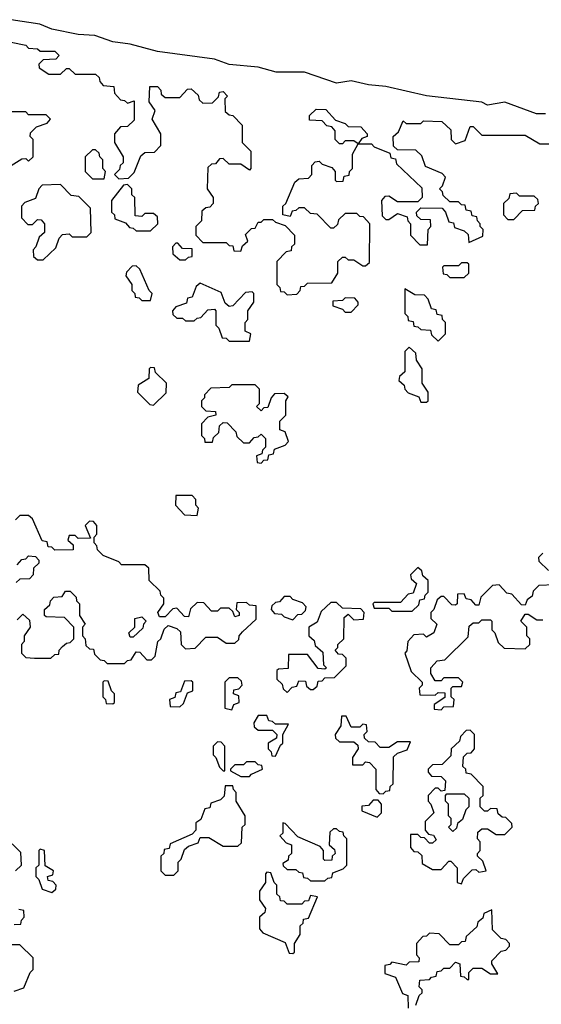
# Model space of a CAD drawing. Extents: x 2776963 to 2884430, y 684484 to 829250.
# Tile 267 of 287: x 2860674 to 2862470, y 824635 to 828028. Entities that reach past the tile are written whole.
import ezdxf

# ---------------------------------------------------------------- set-up
doc = ezdxf.new("R2010")
doc.units = 0

msp = doc.modelspace()

# ---------------------------------------------------------------- linework, layer by layer
at = {"layer": '0CON20XD'}
for points in [[(2862485, 827703.8), (2862453.9, 827703.9), (2862345, 827744), (2862285, 827733.3), (2862265, 827743.3), (2862075, 827765.8), (2861935, 827798.1), (2861875, 827803.8), (2861815, 827817.5), (2861765, 827808.8), (2861655, 827847.5), (2861557.1, 827847.1), (2861495, 827864.3), (2861395, 827874), (2861345, 827892.5), (2861148.3, 827918.3), (2861055, 827943.1), (2860995, 827951.4), (2860933.3, 827973.3), (2860875, 827977.1), (2860785, 827995.8), (2860743, 828013), (2860645, 828028)], [(2860645, 827950), (2860695, 827940), (2860705, 827930), (2860735, 827927.5), (2860745, 827920), (2860795, 827920), (2860810, 827905), (2860798.3, 827891.7), (2860755, 827890), (2860740, 827875), (2860741.7, 827861.7), (2860775, 827840), (2860815, 827840), (2860835, 827860), (2860845, 827860), (2860865, 827840), (2860935, 827840), (2860948.3, 827828.3), (2860950, 827815), (2860961.7, 827801.7), (2860998.3, 827798.3), (2861000, 827775), (2861021.7, 827751.7), (2861035, 827750), (2861045, 827740), (2861068.3, 827748.3), (2861068.3, 827681.7), (2861045, 827660), (2861021.7, 827658.3), (2861000, 827635), (2861000, 827605), (2861030, 827555), (2861030, 827535), (2861020, 827525), (2861018.3, 827511.7), (2861000, 827495), (2861015, 827480), (2861048.3, 827481.7), (2861068.3, 827501.7), (2861091.7, 827558.3), (2861105, 827570), (2861138.3, 827571.7), (2861160, 827595), (2861160, 827635), (2861130, 827685), (2861140, 827715), (2861120, 827745), (2861121.7, 827798.3), (2861148.3, 827798.3), (2861160, 827785), (2861161.7, 827771.7), (2861175, 827760), (2861225, 827760), (2861251.7, 827788.3), (2861265, 827790), (2861288.3, 827768.3), (2861291.7, 827751.7), (2861305, 827740), (2861338.3, 827741.7), (2861358.3, 827761.7), (2861361.7, 827778.3), (2861375, 827780), (2861390, 827765), (2861380, 827755), (2861381.7, 827711.7), (2861395, 827700), (2861408.3, 827698.3), (2861440, 827665), (2861440, 827605), (2861470, 827575), (2861470, 827515), (2861465, 827510), (2861435, 827530), (2861395, 827530), (2861375, 827550), (2861361.7, 827548.3), (2861348.3, 827531.7), (2861335, 827530), (2861321.7, 827518.3), (2861320, 827445), (2861340, 827415), (2861340, 827395), (2861328.3, 827381.7), (2861315, 827380), (2861301.7, 827368.3), (2861300, 827335), (2861280, 827315), (2861280, 827285), (2861305, 827260), (2861385, 827260), (2861395, 827250), (2861408.3, 827248.3), (2861411.7, 827231.7), (2861435, 827230), (2861441.7, 827248.3), (2861460, 827265), (2861451.7, 827288.3), (2861471.7, 827308.3), (2861485, 827310), (2861495, 827330), (2861505, 827330), (2861515, 827340), (2861545, 827340), (2861555, 827330), (2861588.3, 827318.3), (2861620, 827285), (2861620, 827255), (2861610, 827245), (2861608.3, 827231.7), (2861591.7, 827228.3), (2861560, 827195), (2861560, 827115), (2861570, 827105), (2861571.7, 827091.7), (2861585, 827090), (2861595, 827080), (2861628.3, 827081.7), (2861640, 827095), (2861641.7, 827108.3), (2861655, 827110), (2861665, 827120), (2861748.3, 827121.7), (2861770, 827155), (2861770, 827195), (2861785, 827210), (2861795, 827210), (2861805, 827200), (2861825, 827200), (2861855, 827180), (2861865, 827180), (2861878.3, 827191.7), (2861880, 827325), (2861858.3, 827348.3), (2861845, 827350), (2861835, 827360), (2861795, 827360), (2861771.7, 827338.3), (2861768.3, 827321.7), (2861755, 827310), (2861745, 827310), (2861698.3, 827358.3), (2861675, 827360), (2861655, 827380), (2861635, 827380), (2861625, 827370), (2861611.7, 827368.3), (2861605, 827350), (2861580, 827355), (2861580, 827385), (2861590, 827395), (2861621.7, 827468.3), (2861635, 827480), (2861668.3, 827481.7), (2861680, 827495), (2861680, 827525), (2861691.7, 827538.3), (2861705, 827540), (2861715, 827530), (2861748.3, 827518.3), (2861760, 827505), (2861760, 827475), (2861765, 827470), (2861788.3, 827471.7), (2861791.7, 827488.3), (2861808.3, 827491.7), (2861810, 827505), (2861820, 827515), (2861820, 827565), (2861840, 827600), (2861825, 827610), (2861795, 827610), (2861785, 827600), (2861775, 827600), (2861760, 827615), (2861760, 827645), (2861748.3, 827658.3), (2861731.7, 827661.7), (2861715, 827680), (2861671.7, 827681.7), (2861671.7, 827698.3), (2861695, 827720), (2861728.3, 827718.3), (2861761.7, 827681.7), (2861795, 827670), (2861805, 827660), (2861848.3, 827658.3), (2861870, 827635), (2861870, 827625), (2861851.7, 827618.3), (2861840, 827600), (2861885, 827600), (2861895, 827590), (2861948.3, 827568.3), (2861951.7, 827551.7), (2861968.3, 827548.3), (2861971.7, 827531.7), (2862058.3, 827448.3), (2862060, 827415), (2862045, 827400), (2861975, 827400), (2861945, 827420), (2861931.7, 827418.3), (2861920, 827405), (2861921.7, 827351.7), (2861935, 827340), (2861945, 827340), (2861975, 827360), (2862008.3, 827348.3), (2862010, 827335), (2862020, 827325), (2862020, 827285), (2862051.7, 827251.7), (2862078.3, 827251.7), (2862080, 827305), (2862090, 827315), (2862088.3, 827338.3), (2862055, 827340), (2862041.7, 827351.7), (2862040, 827365), (2862055, 827380), (2862128.3, 827378.3), (2862140, 827365), (2862151.7, 827331.7), (2862168.3, 827328.3), (2862171.7, 827311.7), (2862205, 827300), (2862218.3, 827288.3), (2862220, 827260), (2862268.3, 827281.7), (2862270, 827305), (2862260, 827315), (2862260, 827325), (2862250, 827335), (2862248.3, 827348.3), (2862231.7, 827351.7), (2862228.3, 827368.3), (2862211.7, 827371.7), (2862208.3, 827388.3), (2862195, 827390), (2862185, 827400), (2862155, 827400), (2862131.7, 827421.7), (2862130, 827435), (2862120, 827445), (2862130, 827455), (2862140, 827485), (2862128.3, 827498.3), (2862071.7, 827521.7), (2862058.3, 827558.3), (2862038.3, 827578.3), (2861975, 827580), (2861961.7, 827591.7), (2861960, 827625), (2861978.3, 827641.7), (2861995, 827680), (2862005, 827670), (2862055, 827670), (2862065, 827680), (2862127, 827677), (2862158.3, 827648.3), (2862160, 827615), (2862175, 827600), (2862208.3, 827611.7), (2862225, 827660), (2862235, 827660), (2862265, 827630), (2862415, 827630), (2862465, 827600), (2862515, 827600)], [(2860635, 827520), (2860681.7, 827548.3), (2860695, 827550), (2860705, 827540), (2860720, 827555), (2860720, 827615), (2860710, 827625), (2860711.7, 827638.3), (2860731.7, 827658.3), (2860768.3, 827671.7), (2860780, 827685), (2860765, 827700), (2860705, 827700), (2860695, 827710), (2860615, 827710)], [(2860965, 827480), (2860970, 827505), (2860960, 827515), (2860960, 827545), (2860950, 827555), (2860948.3, 827568.3), (2860935, 827580), (2860925, 827580), (2860900, 827555), (2860900, 827505), (2860925, 827480), (2860965, 827480)], [(2860755, 827200), (2860798.3, 827241.7), (2860810, 827275), (2860821.7, 827288.3), (2860845, 827290), (2860855, 827280), (2860905, 827280), (2860920, 827295), (2860918.3, 827378.3), (2860878.3, 827418.3), (2860851.7, 827421.7), (2860815, 827460), (2860751.7, 827458.3), (2860740, 827445), (2860728.3, 827411.7), (2860691.7, 827398.3), (2860680, 827385), (2860680, 827345), (2860701.7, 827321.7), (2860718.3, 827321.7), (2860735, 827340), (2860748.3, 827338.3), (2860760, 827325), (2860760, 827295), (2860741.7, 827278.3), (2860730, 827245), (2860720, 827235), (2860721.7, 827211.7), (2860735, 827200), (2860755, 827200)], [(2861125, 827300), (2861150, 827325), (2861148.3, 827348.3), (2861135, 827360), (2861105, 827360), (2861095, 827350), (2861071.7, 827351.7), (2861070, 827415), (2861060, 827425), (2861060, 827445), (2861045, 827460), (2861031.7, 827458.3), (2860990, 827405), (2860990, 827365), (2861000, 827355), (2861001.7, 827341.7), (2861038.3, 827328.3), (2861051.7, 827311.7), (2861065, 827310), (2861075, 827300), (2861125, 827300)], [(2862375, 827340), (2862405, 827370), (2862448.3, 827371.7), (2862450, 827385), (2862460, 827395), (2862458.3, 827408.3), (2862445, 827420), (2862395, 827420), (2862385, 827430), (2862361.7, 827428.3), (2862358.3, 827411.7), (2862340, 827395), (2862340, 827355), (2862355, 827340), (2862375, 827340)], [(2861245, 827200), (2861255, 827210), (2861268.3, 827211.7), (2861268.3, 827238.3), (2861235, 827240), (2861218.3, 827258.3), (2861211.7, 827258.3), (2861200, 827245), (2861201.7, 827221.7), (2861225, 827200), (2861245, 827200)], [(2861125, 827060), (2861130, 827085), (2861120, 827095), (2861088.3, 827168.3), (2861075, 827180), (2861061.7, 827178.3), (2861041.7, 827158.3), (2861040, 827145), (2861060, 827115), (2861060, 827095), (2861070, 827085), (2861071.7, 827071.7), (2861085, 827070), (2861095, 827060), (2861125, 827060)], [(2862205, 827140), (2862220, 827155), (2862220, 827185), (2862215, 827190), (2862195, 827190), (2862185, 827180), (2862135, 827180), (2862130, 827175), (2862131.7, 827151.7), (2862145, 827150), (2862155, 827140), (2862205, 827140)], [(2861465, 826920), (2861470, 826945), (2861450, 826955), (2861450, 826985), (2861460, 826995), (2861460, 827025), (2861480, 827055), (2861480, 827085), (2861475, 827090), (2861451.7, 827088.3), (2861408.3, 827041.7), (2861395, 827040), (2861381.7, 827051.7), (2861368.3, 827088.3), (2861295, 827120), (2861281.7, 827108.3), (2861268.3, 827071.7), (2861251.7, 827068.3), (2861248.3, 827051.7), (2861211.7, 827038.3), (2861200, 827025), (2861201.7, 827011.7), (2861215, 827000), (2861235, 827000), (2861245, 826990), (2861275, 826990), (2861285, 827000), (2861298.3, 827001.7), (2861321.7, 827028.3), (2861345, 827030), (2861350, 827025), (2861350, 826975), (2861360, 826965), (2861371.7, 826931.7), (2861385, 826930), (2861395, 826920), (2861465, 826920)], [(2862115, 826920), (2862140, 826945), (2862140, 826985), (2862130, 826995), (2862128.3, 827008.3), (2862111.7, 827011.7), (2862108.3, 827028.3), (2862091.7, 827031.7), (2862080, 827065), (2862068.3, 827078.3), (2862035, 827080), (2862000, 827100), (2862000, 827015), (2862010, 827005), (2862011.7, 826991.7), (2862028.3, 826988.3), (2862031.7, 826971.7), (2862045, 826970), (2862055, 826960), (2862088.3, 826958.3), (2862091.7, 826941.7), (2862115, 826920)], [(2861815, 827020), (2861840, 827045), (2861840, 827055), (2861828.3, 827068.3), (2861795, 827070), (2861785, 827060), (2861751.7, 827058.3), (2861751.7, 827041.7), (2861785, 827030), (2861795, 827020), (2861815, 827020)], [(2862075, 826710), (2862080, 826715), (2862080, 826745), (2862060, 826775), (2862060, 826825), (2862040, 826855), (2862038.3, 826878.3), (2862015, 826900), (2862000, 826885), (2862000, 826815), (2861981.7, 826798.3), (2861980, 826785), (2861998.3, 826768.3), (2862000, 826755), (2862011.7, 826741.7), (2862048.3, 826728.3), (2862055, 826710), (2862075, 826710)], [(2861135, 826700), (2861178.3, 826741.7), (2861180, 826775), (2861141.7, 826811.7), (2861138.3, 826828.3), (2861125, 826830), (2861120, 826825), (2861118.3, 826791.7), (2861081.7, 826768.3), (2861080, 826745), (2861121.7, 826701.7), (2861135, 826700)], [(2861505, 826500), (2861515, 826510), (2861528.3, 826511.7), (2861531.7, 826528.3), (2861548.3, 826531.7), (2861551.7, 826548.3), (2861588.3, 826561.7), (2861600, 826575), (2861588.3, 826608.3), (2861570, 826615), (2861570, 826645), (2861590, 826665), (2861590, 826715), (2861598.3, 826728.3), (2861585, 826740), (2861551.7, 826738.3), (2861540, 826725), (2861528.3, 826691.7), (2861515, 826690), (2861505, 826680), (2861490, 826695), (2861500, 826705), (2861500, 826755), (2861485, 826770), (2861405, 826770), (2861395, 826760), (2861331.7, 826758.3), (2861310, 826735), (2861310, 826725), (2861300, 826715), (2861300, 826695), (2861315, 826680), (2861348.3, 826678.3), (2861350, 826665), (2861321.7, 826658.3), (2861300, 826635), (2861300, 826595), (2861310, 826585), (2861311.7, 826571.7), (2861338.3, 826571.7), (2861341.7, 826588.3), (2861360, 826605), (2861361.7, 826628.3), (2861375, 826640), (2861388.3, 826638.3), (2861418.3, 826608.3), (2861421.7, 826591.7), (2861445, 826570), (2861465, 826570), (2861481.7, 826588.3), (2861495, 826590), (2861505, 826600), (2861520, 826585), (2861520, 826555), (2861510, 826545), (2861508.3, 826531.7), (2861490, 826525), (2861491.7, 826501.7), (2861505, 826500)], [(2861285, 826320), (2861290, 826345), (2861280, 826355), (2861280, 826375), (2861268.3, 826388.3), (2861211.7, 826388.3), (2861210, 826355), (2861241.7, 826321.7), (2861285, 826320)], [(2861035, 825810), (2861045, 825820), (2861058.3, 825821.7), (2861075, 825850), (2861088.3, 825848.3), (2861111.7, 825821.7), (2861128.3, 825821.7), (2861140, 825835), (2861150, 825885), (2861160, 825895), (2861171.7, 825928.3), (2861185, 825940), (2861215, 825930), (2861228.3, 825918.3), (2861230, 825875), (2861245, 825860), (2861278.3, 825861.7), (2861315, 825900), (2861355, 825900), (2861385, 825880), (2861415, 825880), (2861428.3, 825891.7), (2861430, 825905), (2861441.7, 825918.3), (2861488.3, 825961.7), (2861488.3, 826008.3), (2861465, 826010), (2861455, 826020), (2861421.7, 826018.3), (2861420, 825995), (2861430, 825985), (2861430, 825975), (2861415, 825970), (2861408.3, 825988.3), (2861395, 826000), (2861365, 826000), (2861355, 825990), (2861335, 825990), (2861308.3, 826018.3), (2861285, 826020), (2861261.7, 825998.3), (2861255, 825970), (2861241.7, 825971.7), (2861215, 826000), (2861201.7, 825998.3), (2861175, 825970), (2861155, 825970), (2861150, 825985), (2861170, 826015), (2861170, 826035), (2861160, 826045), (2861158.3, 826058.3), (2861120, 826095), (2861118.3, 826138.3), (2861105, 826150), (2861025, 826150), (2861015, 826160), (2860961.7, 826181.7), (2860941.7, 826201.7), (2860940, 826215), (2860930, 826225), (2860930, 826245), (2860940, 826255), (2860940, 826285), (2860928.3, 826298.3), (2860915, 826300), (2860900, 826285), (2860918.3, 826241.7), (2860875, 826240), (2860865, 826250), (2860845, 826250), (2860840, 826235), (2860858.3, 826218.3), (2860858.3, 826201.7), (2860795, 826200), (2860785, 826210), (2860771.7, 826211.7), (2860768.3, 826228.3), (2860751.7, 826231.7), (2860718.3, 826308.3), (2860705, 826320), (2860675, 826320), (2860660, 826305)], [(2860665, 826150), (2860681.7, 826168.3), (2860695, 826170), (2860705, 826180), (2860728.3, 826178.3), (2860740, 826165), (2860740, 826155), (2860721.7, 826138.3), (2860720, 826115), (2860708.3, 826101.7), (2860675, 826100), (2860661.7, 826088.3)], [(2862475, 826190), (2862460, 826175), (2862461.7, 826161.7), (2862495, 826130)], [(2862025, 825990), (2862048.3, 826011.7), (2862051.7, 826028.3), (2862068.3, 826031.7), (2862070, 826045), (2862080, 826055), (2862080, 826095), (2862061.7, 826111.7), (2862058.3, 826128.3), (2862045, 826140), (2862020, 826115), (2862021.7, 826101.7), (2862040, 826085), (2862028.3, 826051.7), (2862011.7, 826048.3), (2861985, 826020), (2861895, 826020), (2861890, 826015), (2861895, 826000), (2861945, 826000), (2861955, 825990), (2862025, 825990)], [(2862515, 826080), (2862461.7, 826078.3), (2862441.7, 826058.3), (2862438.3, 826041.7), (2862421.7, 826028.3), (2862415, 826010), (2862401.7, 826011.7), (2862368.3, 826048.3), (2862351.7, 826051.7), (2862325, 826080), (2862301.7, 826078.3), (2862261.7, 826038.3), (2862255, 826010), (2862245, 826010), (2862228.3, 826028.3), (2862211.7, 826031.7), (2862205, 826050), (2862181.7, 826048.3), (2862180, 826015), (2862175, 826010), (2862161.7, 826011.7), (2862135, 826040), (2862125, 826040), (2862111.7, 826028.3), (2862100, 825995), (2862090, 825985), (2862090, 825965), (2862110, 825945), (2862100, 825915), (2862075, 825900), (2862065, 825910), (2862031.7, 825908.3), (2862010, 825885), (2862007, 825853), (2862000, 825845), (2862021.7, 825781.7), (2862060, 825745), (2862060, 825735), (2862050, 825725), (2862051.7, 825701.7), (2862105, 825700), (2862115, 825710), (2862138.3, 825708.3), (2862138.3, 825691.7), (2862101.7, 825668.3), (2862101.7, 825651.7), (2862125, 825650), (2862135, 825660), (2862168.3, 825661.7), (2862170, 825685), (2862160, 825695), (2862160, 825725), (2862165, 825730), (2862195, 825730), (2862200, 825745), (2862185, 825760), (2862135, 825760), (2862125, 825750), (2862105, 825750), (2862090, 825775), (2862090, 825795), (2862111.7, 825818.3), (2862138.3, 825821.7), (2862218.3, 825901.7), (2862221.7, 825938.3), (2862235, 825950), (2862255, 825950), (2862265, 825960), (2862295, 825960), (2862300, 825955), (2862300, 825925), (2862310, 825915), (2862321.7, 825881.7), (2862341.7, 825861.7), (2862415, 825860), (2862430, 825875), (2862430, 825895), (2862420, 825905), (2862420, 825935), (2862400, 825955), (2862415, 825980), (2862425, 825980), (2862455, 825960), (2862475, 825960)], [(2860665, 825960), (2860685, 825980), (2860708.3, 825958.3), (2860710, 825935), (2860690, 825905), (2860690, 825885), (2860680, 825875), (2860680, 825845), (2860695, 825830), (2860725, 825827.5), (2860781.7, 825828.3), (2860795, 825840), (2860808.3, 825841.7), (2860810, 825855), (2860821.7, 825868.3), (2860835, 825880), (2860848.3, 825881.7), (2860860, 825895), (2860860, 825935), (2860828.3, 825968.3), (2860765, 825970), (2860760, 825975), (2860760, 825995), (2860778.3, 826011.7), (2860780, 826025), (2860791.7, 826038.3), (2860820, 826040), (2860831.7, 826058.3), (2860848.3, 826058.3), (2860868.3, 826038.3), (2860870, 826025), (2860880, 826015), (2860880, 825975), (2860900, 825945), (2860890, 825935), (2860890, 825905), (2860900, 825895), (2860901.7, 825871.7), (2860915, 825860), (2860928.3, 825858.3), (2860931.7, 825841.7), (2860951.7, 825821.7), (2860965, 825820), (2860975, 825810), (2861035, 825810)], [(2861615, 825960), (2861631.7, 825978.3), (2861645, 825980), (2861658.3, 825991.7), (2861660, 826005), (2861648.3, 826018.3), (2861615, 826030), (2861605, 826040), (2861585, 826040), (2861568.3, 826021.7), (2861555, 826020), (2861541.7, 826008.3), (2861540, 825995), (2861551.7, 825981.7), (2861575, 825980), (2861585, 825970), (2861615, 825960)], [(2861595, 825710), (2861611.7, 825728.3), (2861628.3, 825731.7), (2861635, 825750), (2861658.3, 825748.3), (2861661.7, 825731.7), (2861675, 825720), (2861685, 825720), (2861698.3, 825731.7), (2861701.7, 825748.3), (2861715, 825750), (2861725, 825760), (2861758.3, 825761.7), (2861798.3, 825801.7), (2861798.3, 825828.3), (2861785, 825840), (2861771.7, 825841.7), (2861760, 825855), (2861770, 825865), (2861770, 825875), (2861790, 825895), (2861791.7, 825968.3), (2861805, 825980), (2861825, 825960), (2861858.3, 825961.7), (2861860, 825985), (2861848.3, 825998.3), (2861785, 826000), (2861765, 826020), (2861745, 826020), (2861711.7, 825988.3), (2861698.3, 825951.7), (2861670, 825935), (2861670, 825905), (2861688.3, 825888.3), (2861691.7, 825871.7), (2861718.3, 825848.3), (2861720, 825805), (2861730, 825795), (2861725, 825790), (2861701.7, 825791.7), (2861665, 825840), (2861600, 825840), (2861598.3, 825791.7), (2861565, 825790), (2861560, 825785), (2861560, 825755), (2861578.3, 825738.3), (2861581.7, 825721.7), (2861595, 825710)], [(2861065, 825900), (2861055, 825900), (2861050, 825915), (2861070, 825935), (2861070, 825965), (2861095, 825970), (2861110, 825955), (2861100, 825945), (2861098.3, 825931.7), (2861065, 825900)], [(2861405, 825650), (2861411.7, 825668.3), (2861430, 825675), (2861428.3, 825698.3), (2861410, 825705), (2861411.7, 825718.3), (2861428.3, 825721.7), (2861440, 825735), (2861438.3, 825748.3), (2861425, 825760), (2861395, 825760), (2861380, 825745), (2861380, 825655), (2861405, 825650)], [(2860995, 825670), (2861000, 825675), (2861000, 825705), (2860990, 825715), (2860978.3, 825748.3), (2860965, 825750), (2860960, 825745), (2860960, 825695), (2860970, 825685), (2860971.7, 825671.7), (2860995, 825670)], [(2861225, 825660), (2861238.3, 825671.7), (2861251.7, 825708.3), (2861270, 825715), (2861270, 825745), (2861265, 825750), (2861241.7, 825748.3), (2861228.3, 825711.7), (2861211.7, 825708.3), (2861208.3, 825691.7), (2861190, 825685), (2861191.7, 825661.7), (2861225, 825660)], [(2861555, 825490), (2861571.7, 825528.3), (2861580, 825535), (2861580, 825565), (2861600, 825600), (2861555, 825600), (2861545, 825610), (2861531.7, 825611.7), (2861525, 825630), (2861495, 825630), (2861480, 825605), (2861481.7, 825591.7), (2861495, 825580), (2861545, 825580), (2861560, 825565), (2861558.3, 825551.7), (2861530, 825535), (2861530, 825515), (2861540, 825505), (2861541.7, 825491.7), (2861555, 825490)], [(2861925, 825360), (2861935, 825370), (2861948.3, 825371.7), (2861950, 825385), (2861960, 825395), (2861961.7, 825488.3), (2861975, 825500), (2862008.3, 825511.7), (2862020, 825540), (2861975, 825540), (2861945, 825520), (2861915, 825520), (2861898.3, 825538.3), (2861875, 825540), (2861861.7, 825551.7), (2861860, 825565), (2861870, 825575), (2861868.3, 825598.3), (2861855, 825600), (2861845, 825590), (2861815, 825590), (2861798.3, 825628.3), (2861781.7, 825628.3), (2861780, 825595), (2861760, 825565), (2861761.7, 825551.7), (2861775, 825540), (2861825, 825540), (2861838.3, 825528.3), (2861840, 825515), (2861820, 825485), (2861820, 825460), (2861855, 825460), (2861865, 825470), (2861878.3, 825468.3), (2861900, 825445), (2861900, 825375), (2861911.7, 825361.7), (2861925, 825360)], [(2862195, 825050), (2862201.7, 825068.3), (2862231.7, 825098.3), (2862245, 825100), (2862255, 825090), (2862280, 825095), (2862268.3, 825128.3), (2862250, 825145), (2862250, 825155), (2862260, 825165), (2862260, 825195), (2862250, 825205), (2862251.7, 825228.3), (2862265, 825240), (2862285, 825240), (2862315, 825220), (2862345, 825220), (2862370, 825245), (2862368.3, 825258.3), (2862348.3, 825278.3), (2862335, 825280), (2862321.7, 825291.7), (2862318.3, 825308.3), (2862295, 825310), (2862285, 825300), (2862275, 825300), (2862260, 825315), (2862260, 825345), (2862270, 825355), (2862270, 825385), (2862228.3, 825428.3), (2862211.7, 825431.7), (2862210, 825445), (2862200, 825455), (2862201.7, 825488.3), (2862215, 825500), (2862228.3, 825501.7), (2862240, 825515), (2862240, 825565), (2862225, 825580), (2862211.7, 825578.3), (2862191.7, 825558.3), (2862188.3, 825541.7), (2862160, 825515), (2862158.3, 825491.7), (2862128.3, 825461.7), (2862095, 825460), (2862080, 825445), (2862080, 825435), (2862091.7, 825421.7), (2862125, 825420), (2862140, 825405), (2862138.3, 825371.7), (2862125, 825370), (2862115, 825380), (2862105, 825380), (2862080, 825355), (2862080, 825335), (2862090, 825325), (2862100, 825295), (2862070, 825265), (2862070, 825235), (2862081.7, 825221.7), (2862098.3, 825218.3), (2862108.3, 825201.7), (2862095, 825190), (2862085, 825190), (2862068.3, 825208.3), (2862055, 825210), (2862045, 825220), (2862020, 825220), (2862020, 825175), (2862031.7, 825161.7), (2862045, 825160), (2862058.3, 825148.3), (2862060, 825120), (2862095, 825100), (2862125, 825100), (2862151.7, 825128.3), (2862158.3, 825128.3), (2862180, 825105), (2862180, 825055), (2862195, 825050)], [(2861380, 825440), (2861380, 825525), (2861368.3, 825538.3), (2861355, 825540), (2861340, 825525), (2861340, 825495), (2861350, 825485), (2861361.7, 825451.7), (2861375, 825440), (2861380, 825440)], [(2861465, 825420), (2861471.7, 825428.3), (2861510, 825445), (2861508.3, 825458.3), (2861495, 825460), (2861485, 825470), (2861455, 825470), (2861445, 825460), (2861415, 825460), (2861400, 825445), (2861400, 825440), (2861435, 825420), (2861465, 825420)], [(2861205, 825080), (2861220, 825095), (2861220, 825125), (2861230, 825135), (2861241.7, 825168.3), (2861255, 825180), (2861288.3, 825191.7), (2861295, 825210), (2861325, 825210), (2861375, 825180), (2861425, 825180), (2861438.3, 825191.7), (2861440, 825245), (2861450, 825255), (2861450, 825285), (2861420, 825335), (2861420, 825365), (2861410, 825375), (2861408.3, 825388.3), (2861381.7, 825388.3), (2861378.3, 825351.7), (2861365, 825340), (2861331.7, 825328.3), (2861328.3, 825311.7), (2861311.7, 825308.3), (2861298.3, 825271.7), (2861280, 825260), (2861280, 825235), (2861268.3, 825221.7), (2861191.7, 825188.3), (2861188.3, 825171.7), (2861171.7, 825168.3), (2861170, 825155), (2861160, 825145), (2861160, 825095), (2861175, 825080), (2861205, 825080)], [(2862165, 825230), (2862150, 825245), (2862160, 825255), (2862160, 825275), (2862150, 825285), (2862150, 825325), (2862140, 825335), (2862140, 825355), (2862145, 825360), (2862205, 825360), (2862220, 825345), (2862220, 825315), (2862210, 825305), (2862198.3, 825271.7), (2862181.7, 825258.3), (2862178.3, 825241.7), (2862165, 825230)], [(2861905, 825280), (2861920, 825295), (2861920, 825325), (2861908.3, 825338.3), (2861891.7, 825338.3), (2861875, 825320), (2861851.7, 825318.3), (2861851.7, 825301.7), (2861905, 825280)], [(2861725, 825060), (2861735, 825070), (2861748.3, 825071.7), (2861751.7, 825088.3), (2861788.3, 825101.7), (2861800, 825115), (2861800, 825205), (2861790, 825215), (2861788.3, 825228.3), (2861775, 825230), (2861765, 825240), (2861755, 825240), (2861741.7, 825228.3), (2861740, 825185), (2861758.3, 825168.3), (2861760, 825155), (2861750, 825145), (2861748.3, 825131.7), (2861725, 825130), (2861720, 825135), (2861720, 825165), (2861708.3, 825178.3), (2861631.7, 825211.7), (2861588.3, 825258.3), (2861580, 825260), (2861580, 825225), (2861570, 825215), (2861591.7, 825191.7), (2861610, 825185), (2861610, 825155), (2861600, 825145), (2861598.3, 825131.7), (2861580, 825120), (2861581.7, 825111.7), (2861595, 825100), (2861625, 825100), (2861635, 825090), (2861648.3, 825088.3), (2861651.7, 825071.7), (2861665, 825070), (2861675, 825060), (2861725, 825060)], [(2860660, 825095), (2860680, 825115), (2860678.3, 825158.3), (2860648.3, 825188.3)], [(2860785, 825020), (2860798.3, 825031.7), (2860800, 825045), (2860788.3, 825058.3), (2860771.7, 825061.7), (2860770, 825075), (2860788.3, 825081.7), (2860790, 825095), (2860761.7, 825111.7), (2860760, 825165), (2860745, 825170), (2860740, 825165), (2860740, 825115), (2860730, 825105), (2860730, 825075), (2860740, 825065), (2860751.7, 825031.7), (2860785, 825020)], [(2861615, 824810), (2861620, 824815), (2861620, 824845), (2861640, 824875), (2861640, 824905), (2861650, 824915), (2861651.7, 824928.3), (2861668.3, 824931.7), (2861700, 825005), (2861675, 825010), (2861668.3, 824991.7), (2861655, 824990), (2861645, 824980), (2861595, 824980), (2861585, 824990), (2861571.7, 824991.7), (2861570, 825005), (2861560, 825015), (2861560, 825045), (2861550, 825055), (2861538.3, 825088.3), (2861525, 825090), (2861520, 825085), (2861520, 825055), (2861500, 825025), (2861500, 824995), (2861520, 824965), (2861518.3, 824951.7), (2861500, 824935), (2861500, 824895), (2861511.7, 824881.7), (2861588.3, 824848.3), (2861601.7, 824811.7), (2861615, 824810)], [(2860655, 824910), (2860678.3, 824911.7), (2860680, 824925), (2860690, 824935), (2860688.3, 824958.3), (2860671.7, 824961.7)], [(2862038.3, 824631.7), (2862050, 824665), (2862060, 824675), (2862060, 824685), (2862050, 824695), (2862051.7, 824718.3), (2862085, 824720), (2862091.7, 824728.3), (2862108.3, 824731.7), (2862111.7, 824748.3), (2862125, 824750), (2862135, 824760), (2862155, 824760), (2862175, 824780), (2862190, 824775), (2862191.7, 824731.7), (2862205, 824730), (2862215, 824720), (2862220, 824720), (2862220, 824745), (2862235, 824760), (2862265, 824760), (2862295, 824740), (2862320, 824740), (2862300, 824775), (2862300, 824785), (2862331.7, 824818.3), (2862348.3, 824821.7), (2862360, 824835), (2862360, 824845), (2862348.3, 824858.3), (2862331.7, 824861.7), (2862301.7, 824891.7), (2862300, 824960), (2862271.7, 824948.3), (2862268.3, 824931.7), (2862251.7, 824918.3), (2862248.3, 824901.7), (2862211.7, 824868.3), (2862208.3, 824851.7), (2862195, 824850), (2862185, 824840), (2862155, 824840), (2862118.3, 824878.3), (2862085, 824880), (2862075, 824870), (2862061.7, 824868.3), (2862040, 824845), (2862040, 824805), (2862050, 824795), (2862048.3, 824781.7), (2862015, 824780), (2862005, 824770), (2861955, 824780), (2861948.3, 824771.7), (2861931.7, 824768.3), (2861931.7, 824741.7), (2861968.3, 824728.3), (2861991.7, 824671.7), (2862010, 824665), (2862011.7, 824621.7)], [(2860655, 824680), (2860688.3, 824691.7), (2860710, 824745), (2860720, 824755), (2860720, 824795), (2860675, 824840), (2860625, 824840)]]:
    msp.add_lwpolyline(points, dxfattribs=at)

doc.saveas('drawing.dxf')
